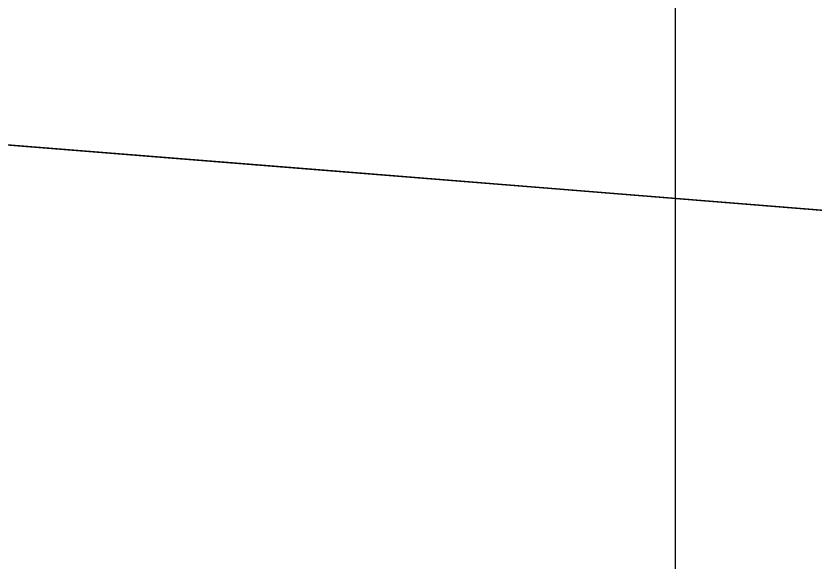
# Model space of a CAD drawing. Extents: x 1131015 to 1136271, y 133453 to 174329.
# Drawn here: x 1132356.87 to 1132361.209, y 158672.737 to 158675.699 of the extents above; entities that cross this region are included whole.
import ezdxf

# ---------------------------------------------------------------- set-up
doc = ezdxf.new("R2010")
doc.units = 0
for name, color, linetype in [('DESIGN - EARTHWORK - Shapes', 7, 'Continuous'), ('DESIGN - SHEET - Linework', 7, 'Continuous'), ('DESIGN - TRANSPORTATION - Proposed Layout Patterning', 7, 'Continuous'), ('DESIGN - TYPICAL - Finished Grade and Subgrade', 7, 'Continuous')]:
    doc.layers.add(name, color=color, linetype=linetype)

msp = doc.modelspace()

# ---------------------------------------------------------------- linework, layer by layer
at = {"layer": 'DESIGN - EARTHWORK - Shapes'}
for points in [[(1132332.4556, 158678.2977), (1132340.4556, 158677.6577), (1132348.4556, 158677.0177), (1132352.4556, 158676.6977), (1132356.4556, 158676.3777), (1132358.4556, 158676.2177), (1132361.3841, 158675.9834), (1132369.3252, 158673.9981), (1132361.3841, 158674.6334), (1132358.4556, 158674.8677), (1132356.4556, 158675.0277), (1132352.4556, 158675.3477), (1132348.4556, 158675.6677), (1132340.4556, 158676.3077), (1132332.4556, 158676.9477)], [(1132332.4556, 158678.2977), (1132340.4556, 158677.6577), (1132348.4556, 158677.0177), (1132352.4556, 158676.6977), (1132356.4556, 158676.3777), (1132358.4556, 158676.2177), (1132361.3841, 158675.9834), (1132369.3252, 158673.9981), (1132361.3841, 158674.6334), (1132358.4556, 158674.8677), (1132356.4556, 158675.0277), (1132352.4556, 158675.3477), (1132348.4556, 158675.6677), (1132340.4556, 158676.3077), (1132332.4556, 158676.9477)], [(1132332.4556, 158678.2977), (1132340.4556, 158677.6577), (1132348.4556, 158677.0177), (1132352.4556, 158676.6977), (1132356.4556, 158676.3777), (1132358.4556, 158676.2177), (1132361.3841, 158675.9834), (1132369.3252, 158673.9981), (1132361.3841, 158674.6334), (1132358.4556, 158674.8677), (1132356.4556, 158675.0277), (1132352.4556, 158675.3477), (1132348.4556, 158675.6677), (1132340.4556, 158676.3077), (1132332.4556, 158676.9477)], [(1132332.4556, 158678.2977), (1132340.4556, 158677.6577), (1132348.4556, 158677.0177), (1132352.4556, 158676.6977), (1132356.4556, 158676.3777), (1132358.4556, 158676.2177), (1132361.3841, 158675.9834), (1132369.3252, 158673.9981), (1132361.3841, 158674.6334), (1132358.4556, 158674.8677), (1132356.4556, 158675.0277), (1132352.4556, 158675.3477), (1132348.4556, 158675.6677), (1132340.4556, 158676.3077), (1132332.4556, 158676.9477)], [(1132332.4556, 158678.2977), (1132340.4556, 158677.6577), (1132348.4556, 158677.0177), (1132352.4556, 158676.6977), (1132356.4556, 158676.3777), (1132358.4556, 158676.2177), (1132361.3841, 158675.9834), (1132369.3252, 158673.9981), (1132361.3841, 158674.6334), (1132358.4556, 158674.8677), (1132356.4556, 158675.0277), (1132352.4556, 158675.3477), (1132348.4556, 158675.6677), (1132340.4556, 158676.3077), (1132332.4556, 158676.9477)], [(1132332.4556, 158678.2977), (1132340.4556, 158677.6577), (1132348.4556, 158677.0177), (1132352.4556, 158676.6977), (1132356.4556, 158676.3777), (1132358.4556, 158676.2177), (1132361.3841, 158675.9834), (1132369.3252, 158673.9981), (1132361.3841, 158674.6334), (1132358.4556, 158674.8677), (1132356.4556, 158675.0277), (1132352.4556, 158675.3477), (1132348.4556, 158675.6677), (1132340.4556, 158676.3077), (1132332.4556, 158676.9477)], [(1132332.4556, 158678.2977), (1132340.4556, 158677.6577), (1132348.4556, 158677.0177), (1132352.4556, 158676.6977), (1132356.4556, 158676.3777), (1132358.4556, 158676.2177), (1132361.3841, 158675.9834), (1132369.3252, 158673.9981), (1132361.3841, 158674.6334), (1132358.4556, 158674.8677), (1132356.4556, 158675.0277), (1132352.4556, 158675.3477), (1132348.4556, 158675.6677), (1132340.4556, 158676.3077), (1132332.4556, 158676.9477)], [(1132332.4556, 158678.2977), (1132340.4556, 158677.6577), (1132348.4556, 158677.0177), (1132352.4556, 158676.6977), (1132356.4556, 158676.3777), (1132358.4556, 158676.2177), (1132361.3841, 158675.9834), (1132369.3252, 158673.9981), (1132361.3841, 158674.6334), (1132358.4556, 158674.8677), (1132356.4556, 158675.0277), (1132352.4556, 158675.3477), (1132348.4556, 158675.6677), (1132340.4556, 158676.3077), (1132332.4556, 158676.9477)], [(1132332.4556, 158678.2977), (1132340.4556, 158677.6577), (1132348.4556, 158677.0177), (1132352.4556, 158676.6977), (1132356.4556, 158676.3777), (1132358.4556, 158676.2177), (1132361.3841, 158675.9834), (1132369.3252, 158673.9981), (1132361.3841, 158674.6334), (1132358.4556, 158674.8677), (1132356.4556, 158675.0277), (1132352.4556, 158675.3477), (1132348.4556, 158675.6677), (1132340.4556, 158676.3077), (1132332.4556, 158676.9477)], [(1132332.4556, 158678.2977), (1132340.4556, 158677.6577), (1132348.4556, 158677.0177), (1132352.4556, 158676.6977), (1132356.4556, 158676.3777), (1132358.4556, 158676.2177), (1132361.3841, 158675.9834), (1132369.3252, 158673.9981), (1132361.3841, 158674.6334), (1132358.4556, 158674.8677), (1132356.4556, 158675.0277), (1132352.4556, 158675.3477), (1132348.4556, 158675.6677), (1132340.4556, 158676.3077), (1132332.4556, 158676.9477)], [(1132332.4556, 158678.2977), (1132340.4556, 158677.6577), (1132348.4556, 158677.0177), (1132352.4556, 158676.6977), (1132356.4556, 158676.3777), (1132358.4556, 158676.2177), (1132361.3841, 158675.9834), (1132369.3252, 158673.9981), (1132361.3841, 158674.6334), (1132358.4556, 158674.8677), (1132356.4556, 158675.0277), (1132352.4556, 158675.3477), (1132348.4556, 158675.6677), (1132340.4556, 158676.3077), (1132332.4556, 158676.9477)], [(1132332.4556, 158678.2977), (1132340.4556, 158677.6577), (1132348.4556, 158677.0177), (1132352.4556, 158676.6977), (1132356.4556, 158676.3777), (1132358.4556, 158676.2177), (1132361.3841, 158675.9834), (1132369.3252, 158673.9981), (1132361.3841, 158674.6334), (1132358.4556, 158674.8677), (1132356.4556, 158675.0277), (1132352.4556, 158675.3477), (1132348.4556, 158675.6677), (1132340.4556, 158676.3077), (1132332.4556, 158676.9477)], [(1132332.4556, 158678.2977), (1132340.4556, 158677.6577), (1132348.4556, 158677.0177), (1132352.4556, 158676.6977), (1132356.4556, 158676.3777), (1132358.4556, 158676.2177), (1132361.3841, 158675.9834), (1132369.3252, 158673.9981), (1132361.3841, 158674.6334), (1132358.4556, 158674.8677), (1132356.4556, 158675.0277), (1132352.4556, 158675.3477), (1132348.4556, 158675.6677), (1132340.4556, 158676.3077), (1132332.4556, 158676.9477)], [(1132332.4556, 158678.2977), (1132340.4556, 158677.6577), (1132348.4556, 158677.0177), (1132352.4556, 158676.6977), (1132356.4556, 158676.3777), (1132358.4556, 158676.2177), (1132361.3841, 158675.9834), (1132369.3252, 158673.9981), (1132361.3841, 158674.6334), (1132358.4556, 158674.8677), (1132356.4556, 158675.0277), (1132352.4556, 158675.3477), (1132348.4556, 158675.6677), (1132340.4556, 158676.3077), (1132332.4556, 158676.9477)], [(1132332.4556, 158678.2977), (1132340.4556, 158677.6577), (1132348.4556, 158677.0177), (1132352.4556, 158676.6977), (1132356.4556, 158676.3777), (1132358.4556, 158676.2177), (1132361.3841, 158675.9834), (1132369.3252, 158673.9981), (1132361.3841, 158674.6334), (1132358.4556, 158674.8677), (1132356.4556, 158675.0277), (1132352.4556, 158675.3477), (1132348.4556, 158675.6677), (1132340.4556, 158676.3077), (1132332.4556, 158676.9477)], [(1132332.4556, 158678.2977), (1132340.4556, 158677.6577), (1132348.4556, 158677.0177), (1132352.4556, 158676.6977), (1132356.4556, 158676.3777), (1132358.4556, 158676.2177), (1132361.3841, 158675.9834), (1132369.3252, 158673.9981), (1132361.3841, 158674.6334), (1132358.4556, 158674.8677), (1132356.4556, 158675.0277), (1132352.4556, 158675.3477), (1132348.4556, 158675.6677), (1132340.4556, 158676.3077), (1132332.4556, 158676.9477)], [(1132332.4556, 158678.2977), (1132340.4556, 158677.6577), (1132348.4556, 158677.0177), (1132352.4556, 158676.6977), (1132356.4556, 158676.3777), (1132358.4556, 158676.2177), (1132361.3841, 158675.9834), (1132369.3252, 158673.9981), (1132361.3841, 158674.6334), (1132358.4556, 158674.8677), (1132356.4556, 158675.0277), (1132352.4556, 158675.3477), (1132348.4556, 158675.6677), (1132340.4556, 158676.3077), (1132332.4556, 158676.9477)], [(1132332.4556, 158676.9477), (1132340.4556, 158676.3077), (1132348.4556, 158675.6677), (1132352.4556, 158675.3477), (1132356.4556, 158675.0277), (1132358.4556, 158674.8677), (1132361.3841, 158674.6334), (1132369.3252, 158673.9981), (1132361.3841, 158675.9834), (1132358.4556, 158676.2177), (1132356.4556, 158676.3777), (1132352.4556, 158676.6977), (1132348.4556, 158677.0177), (1132340.4556, 158677.6577), (1132332.4556, 158678.2977)]]:
    msp.add_lwpolyline(points, dxfattribs=at)
msp.add_lwpolyline([(1132356.4556, 158675.0277), (1132358.4556, 158674.8677), (1132361.3841, 158674.6334), (1132369.3252, 158673.9981), (1132373.3841, 158672.9834), (1132369.3988, 158668.9981), (1132315.016, 158668.9981), (1132315.016, 158674.9599), (1132315.016, 158676.8178), (1132316.3306, 158677.1464), (1132322.4556, 158677.2077), (1132324.4556, 158677.2277), (1132328.4556, 158677.2677), (1132332.4556, 158676.9477), (1132340.4556, 158676.3077), (1132348.4556, 158675.6677), (1132352.4556, 158675.3477)], close=True, dxfattribs=at)
at = {"layer": 'DESIGN - SHEET - Linework'}
msp.add_line((1132360.4556, 158617.6554), (1132360.4556, 158827.6554), dxfattribs=at)
at = {"layer": 'DESIGN - TRANSPORTATION - Proposed Layout Patterning'}
msp.add_lwpolyline([(1132315.016, 158668.9981), (1132315.016, 158676.8178), (1132316.3306, 158677.1464), (1132328.4556, 158677.2677), (1132369.3252, 158673.9981), (1132373.3841, 158672.9834), (1132369.3988, 158668.9981)], close=True, dxfattribs=at)
at = {"layer": 'DESIGN - TYPICAL - Finished Grade and Subgrade'}
for p, q in [((1132356.4556, 158675.0277), (1132358.4556, 158674.8677)), ((1132358.4556, 158674.8677), (1132361.3841, 158674.6334))]:
    msp.add_line(p, q, dxfattribs=at)

doc.saveas('drawing.dxf')
